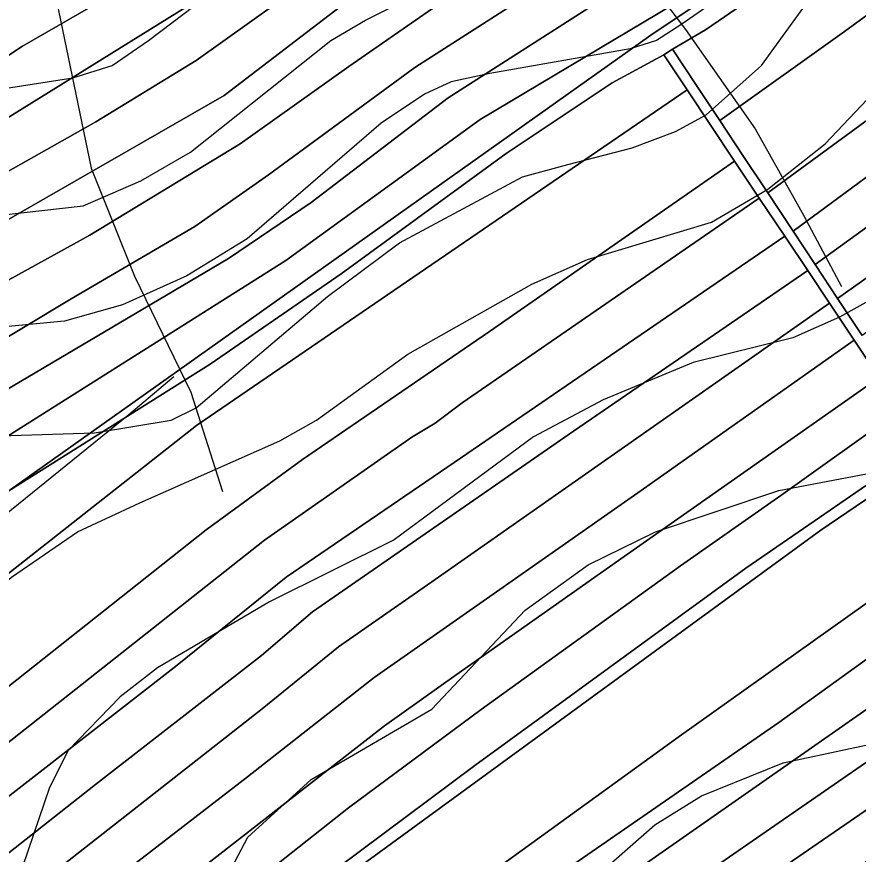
# Model space of a CAD drawing. Extents: x -510989 to -501240, y -1184665 to -1176098.
# Drawn here: x -504368.9 to -504165.1, y -1181204.1 to -1181001.2 of the extents above; entities that cross this region are included whole.
import ezdxf

# ---------------------------------------------------------------- set-up
doc = ezdxf.new("R2010")
doc.units = 0
for name, color, linetype in [('NAVRH_interakcni_prvky', 7, 'Continuous'), ('orna_puda', 7, 'Continuous'), ('ostatni_plocha_x_neplodna_puda', 7, 'Continuous'), ('STAV_vyrazne_udolnice', 7, 'Continuous'), ('STAV_zaplavove_uzemi', 7, 'Continuous'), ('trvaly_travni_porost', 7, 'Continuous'), ('vrstevnice_01', 7, 'Continuous'), ('vrstevnice_02', 7, 'Continuous')]:
    doc.layers.add(name, color=color, linetype=linetype)

msp = doc.modelspace()

# ---------------------------------------------------------------- linework, layer by layer
at = {"layer": 'NAVRH_interakcni_prvky'}
msp.add_lwpolyline([(-504526.74, -1181247.35), (-504341.78, -1181097.56), (-504330.86, -1181088.36)], dxfattribs=at)
at = {"layer": 'orna_puda'}
for points in [[(-504126.03, -1180960.3), (-504121.13, -1180970.26), (-504168.33, -1181004.77), (-504198.56, -1181026.38), (-504204.2, -1181017.86), (-504210.01, -1181009.08), (-504202.07, -1181004.41), (-504179.53, -1180988.91), (-504130.27, -1180951.67)], [(-504116.63, -1180979.41), (-504111.96, -1180988.9), (-504186.96, -1181043.9), (-504192.81, -1181035.06), (-504198.56, -1181026.38), (-504168.33, -1181004.77), (-504121.13, -1180970.26)], [(-504107.07, -1180998.84), (-504180.83, -1181053.16), (-504186.96, -1181043.9), (-504111.96, -1180988.9)], [(-504102.51, -1181008.12), (-504126.66, -1181025.92), (-504175.47, -1181061.24), (-504180.83, -1181053.16), (-504107.07, -1180998.84)], [(-504097.99, -1181017.3), (-504116.65, -1181030.84), (-504148.19, -1181053.94), (-504170.03, -1181069.46), (-504175.47, -1181061.24), (-504126.66, -1181025.92), (-504102.51, -1181008.12)], [(-504212.17, -1181010.46), (-504206.51, -1181018.94), (-504325.38, -1181100.23), (-504351.46, -1181120.76), (-504415.72, -1181171.33), (-504423.02, -1181162.44), (-504391.68, -1181132.29), (-504370.81, -1181116.07), (-504322.04, -1181085.38), (-504290.33, -1181063.53), (-504250.37, -1181034.35), (-504224.66, -1181017.25)], [(-504092.96, -1181027.52), (-504139.22, -1181060.83), (-504164.06, -1181078.48), (-504170.03, -1181069.46), (-504148.19, -1181053.94), (-504116.65, -1181030.84), (-504097.99, -1181017.3)], [(-504189, -1181045.17), (-504260.95, -1181094.73), (-504267.49, -1181099.73), (-504273.22, -1181103.09), (-504308.9, -1181128.02), (-504378.11, -1181182.64), (-504395.37, -1181196.13), (-504401.97, -1181188.09), (-504322.99, -1181125.52), (-504299.64, -1181108.5), (-504254.39, -1181077.49), (-504194.99, -1181036.21)], [(-504182.84, -1181054.4), (-504262.9, -1181109.26), (-504303.66, -1181136.97), (-504330.04, -1181158.33), (-504388.85, -1181204.07), (-504395.37, -1181196.13), (-504378.11, -1181182.64), (-504308.9, -1181128.02), (-504273.22, -1181103.09), (-504267.49, -1181099.73), (-504260.95, -1181094.73), (-504189, -1181045.17)], [(-504177.29, -1181062.72), (-504234.01, -1181101.67), (-504297.26, -1181145.44), (-504309.59, -1181156.01), (-504349.84, -1181187.26), (-504381.92, -1181212.52), (-504388.85, -1181204.07), (-504330.04, -1181158.33), (-504303.66, -1181136.97), (-504262.9, -1181109.26), (-504182.84, -1181054.4)], [(-504172, -1181070.65), (-504267.53, -1181137.55), (-504290.94, -1181153.91), (-504309.46, -1181168.94), (-504375.33, -1181220.55), (-504381.92, -1181212.52), (-504349.84, -1181187.26), (-504309.59, -1181156.01), (-504297.26, -1181145.44), (-504234.01, -1181101.67), (-504177.29, -1181062.72)], [(-504166.05, -1181079.57), (-504218.45, -1181116.54), (-504282.32, -1181161.35), (-504312.97, -1181185.37), (-504352.34, -1181215.74), (-504368.79, -1181228.59), (-504375.33, -1181220.55), (-504309.46, -1181168.94), (-504290.94, -1181153.91), (-504267.53, -1181137.55), (-504172, -1181070.65)], [(-504063.41, -1181087.57), (-504092.01, -1181108.17), (-504122, -1181128.34), (-504152.1, -1181149.04), (-504184.31, -1181172.23), (-504245.95, -1181214.86), (-504277.88, -1181237.87), (-504309.44, -1181263.03), (-504315.92, -1181268.63), (-504314.61, -1181261.83), (-504313.89, -1181255.39), (-504292.95, -1181236.81), (-504208.42, -1181175.58), (-504151.35, -1181134.97), (-504126.2, -1181118.25), (-504068.33, -1181077.58)], [(-504159.98, -1181088.66), (-504221.72, -1181131.97), (-504262.48, -1181160.66), (-504279.84, -1181173.06), (-504345.27, -1181224.04), (-504361.8, -1181237.04), (-504368.79, -1181228.59), (-504352.34, -1181215.74), (-504312.97, -1181185.37), (-504282.32, -1181161.35), (-504218.45, -1181116.54), (-504166.05, -1181079.57)], [(-504154.75, -1181096.5), (-504183.83, -1181117.2), (-504208.06, -1181134.23), (-504256.42, -1181169.11), (-504288.51, -1181192.9), (-504354.85, -1181245.3), (-504361.8, -1181237.04), (-504345.27, -1181224.04), (-504279.84, -1181173.06), (-504262.48, -1181160.66), (-504221.72, -1181131.97), (-504159.98, -1181088.66)], [(-504149.03, -1181105.07), (-504192.3, -1181134.85), (-504257.9, -1181182.63), (-504313.34, -1181223.97), (-504348.75, -1181252.94), (-504354.85, -1181245.3), (-504288.51, -1181192.9), (-504256.42, -1181169.11), (-504208.06, -1181134.23), (-504183.83, -1181117.2), (-504154.75, -1181096.5)], [(-504054.17, -1181106.36), (-504126.94, -1181156.85), (-504206.19, -1181211.62), (-504240.74, -1181234.49), (-504268.79, -1181255.68), (-504300.75, -1181281.35), (-504321.64, -1181299.38), (-504318.96, -1181283.11), (-504276.5, -1181248.66), (-504238.53, -1181221.82), (-504150.33, -1181160.22), (-504100.09, -1181125.76), (-504090.06, -1181119.5), (-504076.82, -1181110.43), (-504058.52, -1181097.52)], [(-504049.65, -1181115.54), (-504075.47, -1181134.07), (-504141.9, -1181178.84), (-504231.47, -1181240.49), (-504261.56, -1181263.14), (-504289.91, -1181285.19), (-504310.14, -1181302.16), (-504325.21, -1181317.93), (-504321.64, -1181299.38), (-504300.75, -1181281.35), (-504268.79, -1181255.68), (-504240.74, -1181234.49), (-504206.19, -1181211.62), (-504126.94, -1181156.85), (-504054.17, -1181106.36)], [(-504045.34, -1181124.29), (-504080.12, -1181149.25), (-504125.67, -1181180.76), (-504184.5, -1181220.35), (-504254.48, -1181269.63), (-504299.96, -1181306.14), (-504328.12, -1181333.6), (-504325.21, -1181317.93), (-504310.14, -1181302.16), (-504289.91, -1181285.19), (-504261.56, -1181263.14), (-504231.47, -1181240.49), (-504141.9, -1181178.84), (-504075.47, -1181134.07), (-504049.65, -1181115.54)]]:
    msp.add_lwpolyline(points, close=True, dxfattribs=at)
for points in [[(-504159.98, -1181088.66), (-504166.05, -1181079.57), (-504172, -1181070.65), (-504177.29, -1181062.72), (-504182.84, -1181054.4), (-504189, -1181045.17), (-504194.99, -1181036.21), (-504200.75, -1181027.58), (-504206.51, -1181018.94), (-504212.17, -1181010.46), (-504210.01, -1181009.08), (-504204.2, -1181017.86), (-504198.56, -1181026.38), (-504192.81, -1181035.06), (-504186.96, -1181043.9), (-504180.83, -1181053.16), (-504175.47, -1181061.24), (-504170.03, -1181069.46), (-504164.06, -1181078.48)], [(-504313.34, -1181223.97), (-504257.9, -1181182.63), (-504192.3, -1181134.85), (-504149.03, -1181105.07)], [(-504146.68, -1181106.98), (-504174.08, -1181125.62), (-504298.12, -1181216.14)]]:
    msp.add_lwpolyline(points, dxfattribs=at)
at = {"layer": 'ostatni_plocha_x_neplodna_puda'}
msp.add_lwpolyline([(-504012.2, -1180855.12), (-504035.54, -1180874.36), (-504086.99, -1180915.58), (-504120.74, -1180944.46), (-504125.81, -1180948.29), (-504130.27, -1180951.67), (-504179.53, -1180988.91), (-504202.07, -1181004.41), (-504210.01, -1181009.08), (-504212.17, -1181010.46), (-504224.66, -1181017.25), (-504250.37, -1181034.35), (-504290.33, -1181063.53), (-504322.04, -1181085.38), (-504370.81, -1181116.07), (-504215.27, -1181005.68), (-504181, -1180982.68), (-504108.33, -1180920.79), (-504078.99, -1180894.2), (-504062.82, -1180880.95), (-504039.44, -1180861.88), (-504012.57, -1180841.28)], dxfattribs=at)
at = {"layer": 'STAV_vyrazne_udolnice'}
for points in [[(-504265.93, -1180925.96), (-504241.01, -1180962.92), (-504219.31, -1180987.82), (-504206.85, -1181004.3), (-504189.97, -1181028.4), (-504178.31, -1181049.29), (-504169.07, -1181066.57)], [(-504359.67, -1180995.36), (-504350.83, -1181037.94), (-504340.38, -1181064.05), (-504326.72, -1181092.18), (-504319.08, -1181116.28)]]:
    msp.add_lwpolyline(points, dxfattribs=at)
at = {"layer": 'STAV_zaplavove_uzemi'}
for points in [[(-503691.1, -1180709.63), (-503698.14, -1180689.92), (-503726.29, -1180661.77), (-503758.67, -1180635.02), (-503793.87, -1180613.9), (-503848.78, -1180591.37), (-503885.38, -1180575.88), (-503937.22, -1180564.11), (-503952.58, -1180564.11), (-503964.1, -1180580.75), (-503962.82, -1180602.51), (-503964.1, -1180625.54), (-503990.97, -1180635.78), (-504028.09, -1180635.78), (-504080.57, -1180656.26), (-504118.96, -1180675.46), (-504153.52, -1180702.34), (-504177.84, -1180745.85), (-504193.2, -1180768.89), (-504226.47, -1180789.37), (-504318.63, -1180820.09), (-504383.9, -1180844.41), (-504463.25, -1180867.44), (-504524.69, -1180885.36), (-504582.26, -1180902.78), (-504631.98, -1180942.98), (-504690.15, -1180991.64), (-504735.64, -1181042.41), (-504756.79, -1181076.26), (-504777.95, -1181112.22)], [(-504594.17, -1181642.09), (-504629.77, -1181535.28), (-504650.39, -1181443.46), (-504674.75, -1181355.39), (-504706.6, -1181265.44), (-504719.72, -1181182.99), (-504747.83, -1181113.66), (-504727.29, -1181064.42), (-504683.65, -1181020.77), (-504624.52, -1180967.28), (-504575.24, -1180927.85), (-504544.27, -1180915.18), (-504445.72, -1180881.39), (-504404.89, -1180867.31), (-504292.26, -1180829.3), (-504179.63, -1180791.29), (-504099.38, -1180734.98), (-504020.54, -1180698.37), (-503957.18, -1180675.84), (-503893.83, -1180664.58), (-503865.67, -1180678.66), (-503817.8, -1180689.92), (-503788.24, -1180689.92), (-503764.3, -1180695.55), (-503736.15, -1180687.11), (-503717.85, -1180698.37), (-503716.44, -1180708.23)], [(-502250.32, -1184002.61), (-502355.07, -1183875.41), (-502442.37, -1183790.61), (-502477.29, -1183700.82), (-502532.16, -1183578.61), (-502567.08, -1183448.91), (-502626.05, -1183402.34), (-502705.41, -1183380.59), (-502814.2, -1183349.87), (-502882.03, -1183297.39), (-502931.95, -1183237.24), (-503042.02, -1183107.97), (-503139.64, -1183018.94), (-503222.14, -1182957.59), (-503308.56, -1182839.96), (-503316.24, -1182784.92), (-503330.32, -1182756.77), (-503348.24, -1182719.65), (-503334.16, -1182651.82), (-503323.92, -1182595.5), (-503313.68, -1182526.39), (-503294.1, -1182480.5), (-503251.86, -1182396.03), (-503229.34, -1182314.37), (-503216.1, -1182227.15), (-503242.43, -1182174.5), (-503271.86, -1182129.59), (-503287.34, -1182081.58), (-503343.88, -1182028.1), (-503361.79, -1182008.91), (-503396.35, -1181952.59), (-503442.43, -1181933.39), (-503497.46, -1181888.6), (-503525.62, -1181860.44), (-503528.18, -1181837.4), (-503548.66, -1181767.01), (-503558.9, -1181729.89), (-503576.82, -1181682.53), (-503578.1, -1181621.1), (-503567.86, -1181572.46), (-503552.5, -1181536.63), (-503538.04, -1181458.36), (-503518.33, -1181411.9), (-503509.88, -1181341.51), (-503497.21, -1181207.63), (-503499.77, -1181097.56), (-503498.02, -1181031.35), (-503510.82, -1180970.85), (-503549.22, -1180952.23), (-503571.32, -1180940.6), (-503605.07, -1180937.11), (-503651.61, -1180939.44), (-503671.39, -1180917.33), (-503679.53, -1180892.89), (-503713.27, -1180871.95), (-503727.24, -1180859.15), (-503734.22, -1180833.55), (-503728.4, -1180799.81), (-503741.2, -1180770.72), (-503722.82, -1180725.17), (-503721.54, -1180703.41), (-503731.78, -1180697.01), (-503767.61, -1180699.57), (-503790.65, -1180697.01), (-503817.53, -1180697.01), (-503861.04, -1180686.77), (-503889.2, -1180675.25), (-503900.72, -1180668.85), (-503953.2, -1180679.09), (-503997.99, -1180697.01), (-504063.27, -1180722.61), (-504109.34, -1180749.49), (-504142.62, -1180776.36), (-504177.18, -1180796.84), (-504211.73, -1180817.32), (-504414.98, -1180961.5), (-504472.7, -1180998.11), (-504544.51, -1181068.5), (-504600.82, -1181143.12), (-504621.94, -1181196.62), (-504641.65, -1181267.01), (-504660.25, -1181350.62), (-504634.7, -1181398.32), (-504617.66, -1181447.72), (-504600.62, -1181492.01), (-504587, -1181548.23), (-504592.11, -1181628.29), (-504569.96, -1181682.81), (-504568.26, -1181664.07), (-504554.63, -1181621.48), (-504547.82, -1181597.63)], [(-504826.46, -1182247.73), (-504827.62, -1182204.68), (-504817.15, -1182165.12), (-504791.55, -1182113.93), (-504727.56, -1182034.81), (-504708.94, -1182017.35), (-504669.38, -1181991.76), (-504649.6, -1181961.5), (-504628.66, -1181917.29), (-504601.9, -1181867.26), (-504597.24, -1181809.08), (-504585.16, -1181766.79), (-504596.8, -1181741.4), (-504604.2, -1181726.59), (-504633.82, -1181658.9), (-504646.51, -1181600.72), (-504660.26, -1181556.29), (-504751.04, -1181459.08), (-504798.4, -1181384.84), (-504826.55, -1181347.73), (-504862.39, -1181315.73), (-504866.23, -1181265.81), (-504862.39, -1181205.66), (-504853.43, -1181164.7), (-504793.92, -1181116.47), (-504755.84, -1181064.64), (-504725.17, -1181018.1), (-504649.01, -1180947.23), (-504594, -1180900.69), (-504545.35, -1180879.53), (-504377.38, -1180832.83), (-504317.01, -1180808.36), (-504368.93, -1180802.59), (-504426.63, -1180826.63), (-504542.02, -1180859.32)]]:
    msp.add_spline(points, degree=3, dxfattribs=at)
at = {"layer": 'trvaly_travni_porost'}
for points in [[(-504596.43, -1181205.96), (-504573.87, -1181188.07), (-504536.94, -1181159.12), (-504521.66, -1181142.49), (-504514.87, -1181135.39), (-504510.68, -1181130.94), (-504460.74, -1181074.39), (-504436.22, -1181056.93), (-504433.45, -1181062.4), (-504426.31, -1181058.78), (-504429.62, -1181052.24), (-504424.98, -1181048.93), (-504400.92, -1181030.28), (-504367.54, -1181008.35), (-504336.51, -1180990.37), (-504249.1, -1180935.08), (-504233.44, -1180925.55), (-504166.07, -1180876.01), (-504133.12, -1180847.74), (-504072.71, -1180797.01), (-504042.72, -1180773.54), (-504004.99, -1180751.36)], [(-504005.62, -1180763.69), (-504037.66, -1180782.1), (-504059.99, -1180799.35), (-504098.85, -1180831.37), (-504155.36, -1180880.21), (-504201.89, -1180913.93), (-504219.97, -1180927.65), (-504246.12, -1180946.46), (-504247.41, -1180944.93), (-504299.26, -1180980.16), (-504327.13, -1180998.37), (-504392.38, -1181038.85), (-504415.43, -1181055.37), (-504435.85, -1181070.87), (-504449.89, -1181081.28), (-504474.95, -1181108.67), (-504496.82, -1181131.03), (-504528.81, -1181164.62), (-504563.03, -1181194.5), (-504604.19, -1181228.04)], [(-504604.19, -1181228.04), (-504563.03, -1181194.5), (-504528.81, -1181164.62), (-504496.82, -1181131.03), (-504474.95, -1181108.67), (-504449.89, -1181081.28), (-504435.85, -1181070.87), (-504415.43, -1181055.37), (-504392.38, -1181038.85), (-504327.13, -1180998.37), (-504299.26, -1180980.16), (-504247.41, -1180944.93), (-504246.12, -1180946.46), (-504219.97, -1180927.65), (-504201.89, -1180913.93), (-504155.36, -1180880.21), (-504098.85, -1180831.37), (-504059.99, -1180799.35), (-504037.66, -1180782.1), (-504005.62, -1180763.69)], [(-504042.72, -1180773.54), (-504072.71, -1180797.01), (-504133.12, -1180847.74), (-504166.07, -1180876.01), (-504233.44, -1180925.55), (-504249.1, -1180935.08), (-504336.51, -1180990.37), (-504367.54, -1181008.35), (-504400.92, -1181030.28)], [(-504030.03, -1180788.94), (-504063.16, -1180813.21), (-504132.91, -1180871.82), (-504146.77, -1180885.62), (-504181.8, -1180912.75), (-504226.87, -1180947.42), (-504239.55, -1180954.85), (-504241.32, -1180952.83), (-504306.08, -1180998.02), (-504325.39, -1181011.85), (-504349.77, -1181026.71), (-504384.85, -1181046.46), (-504446.15, -1181089.21), (-504471.78, -1181118.94), (-504492.53, -1181138.89), (-504515.34, -1181164.27), (-504525.27, -1181175.66), (-504549.94, -1181198.88), (-504569.79, -1181215.18)], [(-504569.79, -1181215.18), (-504549.94, -1181198.88), (-504525.27, -1181175.66), (-504515.34, -1181164.27), (-504492.53, -1181138.89), (-504471.78, -1181118.94), (-504446.15, -1181089.21), (-504384.85, -1181046.46), (-504349.77, -1181026.71), (-504325.39, -1181011.85), (-504306.08, -1180998.02), (-504241.32, -1180952.83), (-504239.55, -1180954.85), (-504226.87, -1180947.42), (-504181.8, -1180912.75), (-504146.77, -1180885.62), (-504132.91, -1180871.82), (-504063.16, -1180813.21), (-504030.03, -1180788.94)], [(-504022.36, -1180795.88), (-504041.62, -1180809.25), (-504065.91, -1180828.39), (-504132.7, -1180886.07), (-504162.2, -1180909.35), (-504208.32, -1180945.96), (-504221.24, -1180956.37), (-504233.11, -1180963.64), (-504234.32, -1180962.02), (-504286.66, -1180995.73), (-504318.65, -1181020.3), (-504381.72, -1181056.44), (-504396.9, -1181067.91), (-504402.18, -1181071.26), (-504429.44, -1181095.21), (-504459.3, -1181128.8), (-504498.64, -1181167.33), (-504513.47, -1181182.31), (-504533.73, -1181200.72), (-504590.2, -1181246.22)], [(-504590.2, -1181246.22), (-504533.73, -1181200.72), (-504513.47, -1181182.31), (-504498.64, -1181167.33), (-504459.3, -1181128.8), (-504429.44, -1181095.21), (-504402.18, -1181071.26), (-504396.9, -1181067.91), (-504381.72, -1181056.44), (-504318.65, -1181020.3), (-504286.66, -1180995.73), (-504234.32, -1180962.02), (-504233.11, -1180963.64), (-504221.24, -1180956.37), (-504208.32, -1180945.96), (-504162.2, -1180909.35), (-504132.7, -1180886.07), (-504065.91, -1180828.39), (-504041.62, -1180809.25), (-504022.36, -1180795.88)], [(-504023.05, -1180809.84), (-504056.44, -1180835.48), (-504096.85, -1180869.02), (-504118.6, -1180887.88), (-504150, -1180911.7), (-504181.44, -1180939.02), (-504210.07, -1180960.88), (-504237.88, -1180978.13), (-504288.48, -1181013.23), (-504314.75, -1181032), (-504351.15, -1181054.13), (-504370.8, -1181064.99), (-504400.75, -1181084.29), (-504420.82, -1181102.4), (-504454.7, -1181137.74), (-504495.6, -1181177.92), (-504532.27, -1181211.85)], [(-504532.27, -1181211.85), (-504495.6, -1181177.92), (-504454.7, -1181137.74), (-504420.82, -1181102.4), (-504400.75, -1181084.29), (-504370.8, -1181064.99), (-504351.15, -1181054.13), (-504314.75, -1181032), (-504288.48, -1181013.23), (-504237.88, -1180978.13), (-504210.07, -1180960.88), (-504181.44, -1180939.02), (-504150, -1180911.7), (-504118.6, -1180887.88), (-504096.85, -1180869.02), (-504056.44, -1180835.48), (-504023.05, -1180809.84)], [(-504021.35, -1180820.39), (-504059.78, -1180851.29), (-504108.15, -1180891.53), (-504139.7, -1180917.37), (-504161.39, -1180936.27), (-504191.9, -1180959.2), (-504210.71, -1180972.98), (-504246.88, -1180997.05), (-504272.45, -1181013.5), (-504307.94, -1181039.54), (-504325.77, -1181052.01), (-504355.69, -1181069.54), (-504392.02, -1181091.4), (-504417.49, -1181112.42), (-504458.63, -1181154.82), (-504510.84, -1181206.27)], [(-504510.84, -1181206.27), (-504458.63, -1181154.82), (-504417.49, -1181112.42), (-504392.02, -1181091.4), (-504355.69, -1181069.54), (-504325.77, -1181052.01), (-504307.94, -1181039.54), (-504272.45, -1181013.5), (-504246.88, -1180997.05), (-504210.71, -1180972.98), (-504191.9, -1180959.2), (-504161.39, -1180936.27), (-504139.7, -1180917.37), (-504108.15, -1180891.53), (-504059.78, -1180851.29), (-504021.35, -1180820.39)], [(-504019.14, -1180832.12), (-504092.51, -1180891.45), (-504121.12, -1180916.03), (-504143.01, -1180935.34), (-504181.4, -1180965.03), (-504196.06, -1180976.43), (-504221.56, -1180993.36), (-504264.36, -1181020.86), (-504297.57, -1181046.25), (-504317.63, -1181059.77), (-504383.12, -1181098.46), (-504408.62, -1181118.26), (-504434.29, -1181144.13), (-504459.96, -1181169.1), (-504494.59, -1181204.37)], [(-504494.59, -1181204.37), (-504459.96, -1181169.1), (-504434.29, -1181144.13), (-504408.62, -1181118.26), (-504383.12, -1181098.46), (-504317.63, -1181059.77), (-504297.57, -1181046.25), (-504264.36, -1181020.86), (-504221.56, -1180993.36), (-504196.06, -1180976.43), (-504181.4, -1180965.03), (-504143.01, -1180935.34), (-504121.12, -1180916.03), (-504092.51, -1180891.45), (-504019.14, -1180832.12)], [(-504012.57, -1180841.28), (-504039.44, -1180861.88), (-504062.82, -1180880.95), (-504078.99, -1180894.2), (-504104.63, -1180915.8), (-504133.69, -1180940.65), (-504180.33, -1180976.71), (-504209.73, -1180998.17), (-504256.61, -1181026.15), (-504303.71, -1181060.3), (-504370.97, -1181102.77), (-504377.93, -1181106.53), (-504403.66, -1181126.85), (-504448.06, -1181171.68), (-504495.86, -1181220.47)], [(-504495.86, -1181220.47), (-504448.06, -1181171.68), (-504403.66, -1181126.85), (-504377.93, -1181106.53), (-504370.97, -1181102.77), (-504303.71, -1181060.3), (-504256.61, -1181026.15), (-504209.73, -1180998.17), (-504180.33, -1180976.71), (-504133.69, -1180940.65), (-504104.63, -1180915.8), (-504078.99, -1180894.2), (-504108.33, -1180920.79), (-504181, -1180982.68), (-504215.27, -1181005.68), (-504370.81, -1181116.07), (-504391.68, -1181132.29), (-504423.02, -1181162.44), (-504424.62, -1181164.03), (-504503.21, -1181243.83)]]:
    msp.add_lwpolyline(points, dxfattribs=at)
for points in [[(-504200.75, -1181027.58), (-504194.99, -1181036.21), (-504254.39, -1181077.49), (-504299.64, -1181108.5), (-504322.99, -1181125.52), (-504401.97, -1181188.09), (-504408.84, -1181179.72), (-504415.72, -1181171.33), (-504351.46, -1181120.76), (-504325.38, -1181100.23), (-504206.51, -1181018.94)], [(-504072.81, -1181068.48), (-504068.33, -1181077.58), (-504126.2, -1181118.25), (-504151.35, -1181134.97), (-504208.42, -1181175.58), (-504292.95, -1181236.81), (-504313.89, -1181255.39), (-504312.21, -1181240.85), (-504310.51, -1181225.78), (-504298.12, -1181216.14), (-504174.08, -1181125.62), (-504146.68, -1181106.98), (-504106.2, -1181080.18), (-504077.57, -1181058.81)], [(-504060.95, -1181092.57), (-504058.52, -1181097.52), (-504076.82, -1181110.43), (-504090.06, -1181119.5), (-504100.09, -1181125.76), (-504150.33, -1181160.22), (-504238.53, -1181221.82), (-504276.5, -1181248.66), (-504318.96, -1181283.11), (-504318.48, -1181277.15), (-504315.92, -1181268.63), (-504309.44, -1181263.03), (-504277.88, -1181237.87), (-504245.95, -1181214.86), (-504184.31, -1181172.23), (-504152.1, -1181149.04), (-504122, -1181128.34), (-504092.01, -1181108.17), (-504063.41, -1181087.57)]]:
    msp.add_lwpolyline(points, close=True, dxfattribs=at)
at = {"layer": 'vrstevnice_01'}
for points in [[(-504397.19, -1181052), (-504352.81, -1181047), (-504338.81, -1181041), (-504326.81, -1181034), (-504292.81, -1181007), (-504284.41, -1181002), (-504266.59, -1180993), (-504236.91, -1180986), (-504225.59, -1180981), (-504207.91, -1180965), (-504191.09, -1180936), (-504180.5, -1180923), (-504167.81, -1180914), (-504145.31, -1180905), (-504132.5, -1180896), (-504119.5, -1180881), (-504107.31, -1180859), (-504097.81, -1180849), (-504084.91, -1180842), (-504045.81, -1180830), (-504031, -1180825)], [(-504030.69, -1180971), (-504061.91, -1180999), (-504068.09, -1181004), (-504077.41, -1181008), (-504103.19, -1181018), (-504114.81, -1181027), (-504130.5, -1181045), (-504149.91, -1181063), (-504169.59, -1181074), (-504180.91, -1181079), (-504205, -1181085), (-504226.81, -1181094), (-504243.69, -1181103), (-504277.5, -1181128), (-504307.69, -1181143), (-504334.81, -1181159), (-504343.81, -1181166), (-504356.41, -1181179), (-504361, -1181188), (-504368.81, -1181211)], [(-504380.59, -1181103), (-504350.09, -1181102), (-504331.5, -1181099), (-504325.41, -1181096), (-504293.59, -1181069), (-504276.19, -1181056), (-504246.41, -1181040), (-504235.41, -1181037), (-504219.81, -1181033), (-504209.31, -1181029), (-504201.91, -1181025), (-504188.5, -1181013), (-504175.5, -1180995)], [(-504230.19, -1181211), (-504214.31, -1181197), (-504203, -1181190), (-504183.19, -1181182), (-504159.81, -1181177), (-504127.69, -1181177), (-504115.5, -1181177), (-504081.5, -1181172), (-504072.41, -1181172), (-504057.41, -1181176), (-504048.5, -1181182), (-504042.91, -1181186), (-504035.5, -1181195), (-504025.5, -1181213)]]:
    msp.add_lwpolyline(points, dxfattribs=at)
at = {"layer": 'vrstevnice_02'}
for points in [[(-504387.5, -1181021), (-504355.31, -1181016), (-504345.81, -1181013), (-504337, -1181007), (-504314.69, -1180990), (-504303.09, -1180982), (-504254.59, -1180961), (-504242.31, -1180954), (-504236.81, -1180949), (-504232.19, -1180944), (-504218.59, -1180922), (-504210.59, -1180912), (-504196.5, -1180901), (-504172.81, -1180890), (-504159.5, -1180880), (-504150.41, -1180868), (-504139.19, -1180848), (-504128.31, -1180834), (-504121.69, -1180828), (-504102.5, -1180817), (-504091.19, -1180812), (-504070.31, -1180806), (-504060.91, -1180802), (-504015.31, -1180775)], [(-504423.81, -1181236), (-504400.81, -1181193), (-504386.31, -1181156), (-504382.91, -1181150), (-504378.31, -1181144), (-504370.19, -1181137), (-504354.19, -1181126), (-504339.09, -1181119), (-504305.19, -1181104), (-504296.31, -1181099), (-504274.19, -1181083), (-504244.09, -1181066), (-504230.59, -1181060), (-504200.59, -1181051), (-504186.91, -1181043), (-504173.09, -1181032), (-504148.41, -1181006), (-504135.69, -1180995), (-504120.59, -1180987), (-504091, -1180972), (-504075.81, -1180961), (-504047, -1180930), (-504039.41, -1180924), (-504025.81, -1180916)], [(-504202, -1180999), (-504207.81, -1181003), (-504213.91, -1181007), (-504220.31, -1181009), (-504254.31, -1181015), (-504263.69, -1181017), (-504270.09, -1181020), (-504280.59, -1181027), (-504313.09, -1181055), (-504327.69, -1181064), (-504343.31, -1181071), (-504357.31, -1181075), (-504388.81, -1181078)], [(-504319.19, -1181212), (-504312.91, -1181200), (-504297.59, -1181186), (-504268.31, -1181169), (-504245.69, -1181145), (-504230.5, -1181134), (-504214.19, -1181126), (-504184.31, -1181116), (-504126.5, -1181105), (-504111.81, -1181100), (-504094.31, -1181092), (-504061.09, -1181064), (-503998.5, -1181041), (-503978.09, -1181038), (-503969.81, -1181040), (-503959.41, -1181045), (-503946.91, -1181062), (-503934.91, -1181085), (-503925.5, -1181099), (-503918.91, -1181113), (-503916.5, -1181125), (-503922.5, -1181187), (-503922.81, -1181211)]]:
    msp.add_lwpolyline(points, dxfattribs=at)

doc.saveas('drawing.dxf')
